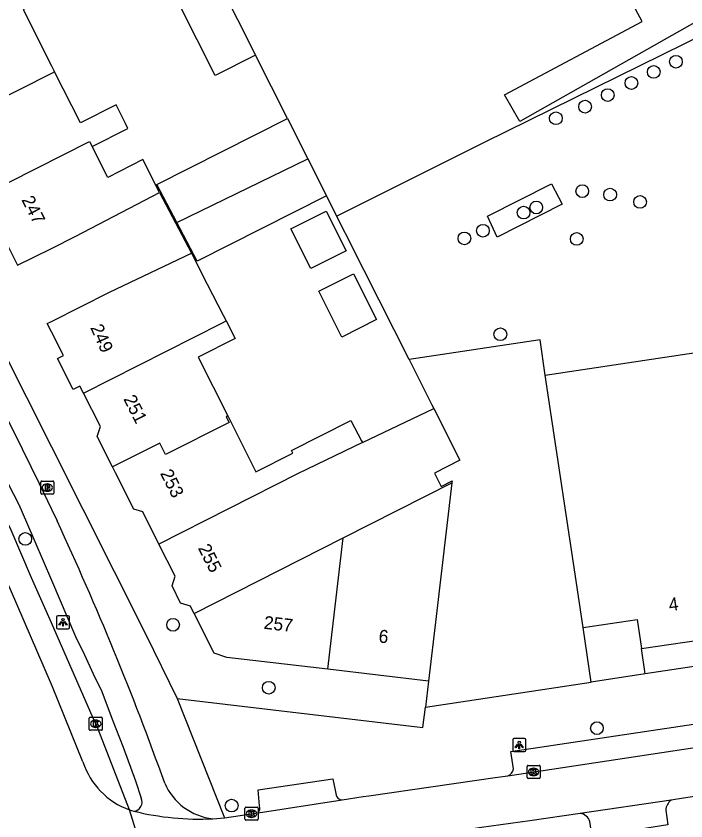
# Model space of a CAD drawing. Extents: x 162347 to 162868, y 381221 to 381813.
# Drawn here: x 162497.3 to 162548.8, y 381359.8 to 381421.7 of the extents above; entities that cross this region are included whole.
import ezdxf

# ---------------------------------------------------------------- set-up
doc = ezdxf.new("R2010")
doc.units = 0
for name, color, linetype in [('IMGEO_Boom', 7, 'Continuous'), ('IMGEO_Brandkraan', 7, 'Continuous'), ('IMGEO_Fietspad_open', 7, 'Continuous'), ('IMGEO_Groenvoorziening', 7, 'Continuous'), ('IMGEO_Hek', 7, 'Continuous'), ('IMGEO_Kolk', 7, 'Continuous'), ('IMGEO_Lichtpunt', 7, 'Continuous'), ('IMGEO_Muur', 7, 'Continuous'), ('IMGEO_Pand', 7, 'Continuous'), ('IMGEO_Pand_nummerreeks', 7, 'Continuous'), ('IMGEO_Parkeervlak_open', 7, 'Continuous'), ('IMGEO_Rijbaan_lokaal_gesloten', 7, 'Continuous'), ('IMGEO_Rijbaan_regionaal_gesloten', 7, 'Continuous'), ('IMGEO_Voetpad_open', 7, 'Continuous')]:
    doc.layers.add(name, color=color, linetype=linetype)

msp = doc.modelspace()

# ---------------------------------------------------------------- linework, layer by layer
at = {"layer": 'IMGEO_Boom'}
for centre in [(162548.057, 381418.21), (162546.352, 381417.432), (162544.634, 381416.578), (162542.814, 381415.648), (162541.07, 381414.758), (162538.817, 381413.868), (162540.845, 381408.262), (162542.996, 381407.997), (162545.301, 381407.438), (162536.334, 381406.614), (162537.312, 381407.005), (162533.206, 381405.218), (162531.781, 381404.631), (162540.426, 381404.589), (162534.546, 381397.257), (162497.982, 381381.518), (162509.36, 381374.909), (162516.723, 381370.07), (162541.981, 381366.96), (162513.868, 381361.004)]:
    msp.add_circle(centre, 0.489, dxfattribs=at)
at = {"layer": 'IMGEO_Brandkraan'}
for p, q in [((162499.176, 381385.04), (162499.176, 381385.892)), ((162499.251, 381385.966), (162500.103, 381385.966)), ((162499.664, 381385.746), (162499.689, 381385.746)), ((162500.177, 381385.892), (162500.177, 381385.04)), ((162500.103, 381384.966), (162499.251, 381384.966)), ((162499.687, 381385.186), (162499.662, 381385.186))]:
    msp.add_line(p, q, dxfattribs=at)
for points in [[(162499.176, 381385.04), (162499.176, 381385.892)], [(162499.251, 381385.966), (162500.103, 381385.966)], [(162499.524, 381385.666), (162499.524, 381385.266), (162499.737, 381385.266)], [(162499.755, 381385.666), (162499.524, 381385.666)], [(162499.703, 381385.585), (162499.649, 381385.585), (162499.649, 381385.509)], [(162499.649, 381385.509), (162499.702, 381385.509)], [(162499.711, 381385.433), (162499.649, 381385.433), (162499.649, 381385.352)], [(162500.177, 381385.892), (162500.177, 381385.04)], [(162500.103, 381384.966), (162499.251, 381384.966)], [(162499.649, 381385.352), (162499.711, 381385.352)]]:
    msp.add_lwpolyline(points, dxfattribs=at)
for centre, radius, start, end in [((162499.253, 381385.89), 0.0765, 91.55205, 178.44795), ((162499.253, 381385.89), 0.0765, 91.55205, 178.44795), ((162499.704, 381385.547), 0.0379, 267.82845, 90.93552), ((162499.712, 381385.392), 0.0404, 269.87594, 90.50774), ((162499.759, 381385.521), 0.145, 59.4692, 91.53667), ((162499.784, 381385.568), 0.0922, 285.51372, 58.15012), ((162499.789, 381385.376), 0.105, 301.31148, 78.98903), ((162500.101, 381385.89), 0.0765, 1.55205, 88.44795), ((162500.101, 381385.89), 0.0765, 1.55205, 88.44795), ((162499.253, 381385.042), 0.0765, 181.55205, 268.44795), ((162499.253, 381385.042), 0.0765, 181.55205, 268.44795), ((162499.743, 381385.517), 0.251, 268.66757, 293.53466), ((162500.101, 381385.042), 0.0765, 271.55205, 358.44795), ((162500.101, 381385.042), 0.0765, 271.55205, 358.44795)]:
    msp.add_arc(centre, radius, start, end, dxfattribs=at)
for centre, major_axis, ratio, start_param, end_param in [((162499.663, 381385.466), (-0.387, 0.002), 0.722429, 4.712389, 7.853982), ((162499.688, 381385.466), (-0.39, 0.002), 0.717154, 1.570796, 4.712389)]:
    msp.add_ellipse(centre, major_axis=major_axis, ratio=ratio, start_param=start_param, end_param=end_param, dxfattribs=at)
at = {"layer": 'IMGEO_Fietspad_open'}
for points in [[(162464.953, 381453.521), (162465.14, 381453.154), (162472.078, 381439.472), (162477.869, 381427.872), (162483.955, 381415.809), (162489.755, 381404.169), (162492.348, 381399.133), (162497.104, 381389.763), (162499.049, 381385.783), (162500, 381383.793), (162500.427, 381382.899)], [(162462.98, 381452.545), (162469.637, 381439.248), (162476.371, 381426.111), (162479.042, 381420.737), (162481.428, 381415.937), (162487.993, 381402.969), (162489.759, 381399.475), (162492.407, 381394.237), (162495.213, 381388.634), (162496.259, 381386.553), (162497.483, 381384.161), (162498.087, 381382.794), (162500, 381378.338), (162501.86, 381374.016), (162502.544, 381372.608), (162503.198, 381371.132), (162503.882, 381369.785), (162504.669, 381367.657), (162505.515, 381365.488), (162506.466, 381362.909), (162506.901, 381361.574)]]:
    msp.add_lwpolyline(points, dxfattribs=at)
for centre, radius, start, end in [((162288.947, 381284.2), 233.378, 19.66463, 25.01873), ((162512.916, 381364.538), 4.573, 203.2241, 263.70782), ((162506.28, 381361.265), 0.693, 275.35601, 26.44717)]:
    msp.add_arc(centre, radius, start, end, dxfattribs=at)
at = {"layer": 'IMGEO_Groenvoorziening'}
for points in [[(162518.155, 381413.857), (162515.697, 381418.727)], [(162538.49, 381408.821), (162539.302, 381407.266), (162534.311, 381404.735), (162533.569, 381406.337), (162538.49, 381408.821)], [(162527.521, 381395.309), (162524.057, 381402.168), (162521.161, 381407.904)], [(162538.005, 381394.119), (162537.6, 381396.819), (162527.521, 381395.309)], [(162527.521, 381395.309), (162529.277, 381391.832), (162529.418, 381391.552)], [(162541.544, 381370.503), (162540.915, 381374.697)], [(162545.689, 381371.128), (162545.407, 381373.077)], [(162529.026, 381370.581), (162528.79, 381368.58)]]:
    msp.add_lwpolyline(points, dxfattribs=at)
at = {"layer": 'IMGEO_Hek'}
for points in [[(162533.319, 381412.028), (162552.189, 381421.304)], [(162521.949, 381406.343), (162533.319, 381412.028)], [(162529.026, 381370.581), (162528.79, 381368.58)]]:
    msp.add_lwpolyline(points, dxfattribs=at)
at = {"layer": 'IMGEO_Kolk'}
for p, q in [((162502.911, 381366.869), (162502.911, 381367.721)), ((162502.986, 381367.795), (162503.838, 381367.795)), ((162503.399, 381367.575), (162503.424, 381367.575)), ((162503.912, 381367.721), (162503.912, 381366.869)), ((162503.422, 381367.015), (162503.397, 381367.015)), ((162503.838, 381366.795), (162502.986, 381366.795)), ((162536.604, 381363.172), (162536.604, 381364.024)), ((162536.679, 381364.098), (162537.531, 381364.098)), ((162537.092, 381363.878), (162537.117, 381363.878)), ((162537.605, 381364.024), (162537.605, 381363.172)), ((162537.115, 381363.318), (162537.09, 381363.318)), ((162537.531, 381363.098), (162536.679, 381363.098)), ((162514.894, 381359.95), (162514.894, 381360.802)), ((162514.969, 381360.876), (162515.821, 381360.876)), ((162515.382, 381360.656), (162515.407, 381360.656)), ((162515.895, 381360.802), (162515.895, 381359.95)), ((162515.405, 381360.096), (162515.38, 381360.096)), ((162515.821, 381359.876), (162514.969, 381359.876))]:
    msp.add_line(p, q, dxfattribs=at)
for points in [[(162502.911, 381366.869), (162502.911, 381367.721)], [(162502.986, 381367.795), (162503.838, 381367.795)], [(162503.232, 381367.495), (162503.355, 381367.495), (162503.355, 381367.344), (162503.485, 381367.495), (162503.649, 381367.495), (162503.503, 381367.344), (162503.656, 381367.095), (162503.504, 381367.095), (162503.419, 381367.259), (162503.355, 381367.192), (162503.355, 381367.095), (162503.232, 381367.095), (162503.232, 381367.495)], [(162503.912, 381367.721), (162503.912, 381366.869)], [(162503.838, 381366.795), (162502.986, 381366.795)], [(162536.604, 381363.172), (162536.604, 381364.024)], [(162536.679, 381364.098), (162537.531, 381364.098)], [(162536.925, 381363.798), (162537.048, 381363.798), (162537.048, 381363.647), (162537.178, 381363.798), (162537.342, 381363.798), (162537.196, 381363.647), (162537.349, 381363.398), (162537.197, 381363.398), (162537.112, 381363.562), (162537.048, 381363.495), (162537.048, 381363.398), (162536.925, 381363.398), (162536.925, 381363.798)], [(162537.605, 381364.024), (162537.605, 381363.172)], [(162537.531, 381363.098), (162536.679, 381363.098)], [(162514.894, 381359.95), (162514.894, 381360.802)], [(162514.969, 381360.876), (162515.821, 381360.876)], [(162515.895, 381360.802), (162515.895, 381359.95)], [(162515.215, 381360.576), (162515.338, 381360.576), (162515.338, 381360.425), (162515.468, 381360.576), (162515.632, 381360.576), (162515.486, 381360.425), (162515.639, 381360.176), (162515.487, 381360.176), (162515.402, 381360.34), (162515.338, 381360.273), (162515.338, 381360.176), (162515.215, 381360.176), (162515.215, 381360.576)], [(162515.821, 381359.876), (162514.969, 381359.876)]]:
    msp.add_lwpolyline(points, dxfattribs=at)
for centre, start, end in [((162502.988, 381367.719), 91.55205, 178.44795), ((162502.988, 381367.719), 91.55205, 178.44795), ((162503.836, 381367.719), 1.55205, 88.44795), ((162503.836, 381367.719), 1.55205, 88.44795), ((162502.988, 381366.871), 181.55205, 268.44795), ((162502.988, 381366.871), 181.55205, 268.44795), ((162503.836, 381366.871), 271.55205, 358.44795), ((162503.836, 381366.871), 271.55205, 358.44795), ((162536.681, 381364.022), 91.55205, 178.44795), ((162536.681, 381364.022), 91.55205, 178.44795), ((162537.529, 381364.022), 1.55205, 88.44795), ((162537.529, 381364.022), 1.55205, 88.44795), ((162536.681, 381363.174), 181.55205, 268.44795), ((162536.681, 381363.174), 181.55205, 268.44795), ((162537.529, 381363.174), 271.55205, 358.44795), ((162537.529, 381363.174), 271.55205, 358.44795), ((162514.971, 381360.8), 91.55205, 178.44795), ((162514.971, 381360.8), 91.55205, 178.44795), ((162515.819, 381360.8), 1.55205, 88.44795), ((162515.819, 381360.8), 1.55205, 88.44795), ((162514.971, 381359.952), 181.55205, 268.44795), ((162514.971, 381359.952), 181.55205, 268.44795), ((162515.819, 381359.952), 271.55205, 358.44795), ((162515.819, 381359.952), 271.55205, 358.44795)]:
    msp.add_arc(centre, 0.0765, start, end, dxfattribs=at)
for centre, major_axis, ratio, start_param, end_param in [((162503.398, 381367.295), (-0.387, 0.002), 0.722429, 4.712389, 7.853982), ((162503.423, 381367.295), (-0.39, 0.002), 0.717154, 1.570796, 4.712389), ((162537.091, 381363.598), (-0.387, 0.002), 0.722429, 4.712389, 7.853982), ((162537.116, 381363.598), (-0.39, 0.002), 0.717154, 1.570796, 4.712389), ((162515.381, 381360.376), (-0.387, 0.002), 0.722429, 4.712389, 7.853982), ((162515.406, 381360.376), (-0.39, 0.002), 0.717154, 1.570796, 4.712389)]:
    msp.add_ellipse(centre, major_axis=major_axis, ratio=ratio, start_param=start_param, end_param=end_param, dxfattribs=at)
at = {"layer": 'IMGEO_Lichtpunt'}
for p, q in [((162501.292, 381375.598), (162500.484, 381375.598)), ((162501.292, 381375.598), (162500.484, 381375.598)), ((162500.39, 381375.503), (162500.39, 381374.696)), ((162500.39, 381375.503), (162500.39, 381374.696)), ((162501.386, 381374.696), (162501.386, 381375.503)), ((162501.386, 381374.696), (162501.386, 381375.503)), ((162500.484, 381374.602), (162501.292, 381374.602)), ((162500.484, 381374.602), (162501.292, 381374.602)), ((162535.502, 381366.075), (162535.502, 381365.268)), ((162535.502, 381366.075), (162535.502, 381365.268)), ((162536.404, 381366.17), (162535.596, 381366.17)), ((162536.404, 381366.17), (162535.596, 381366.17)), ((162536.498, 381365.268), (162536.498, 381366.075)), ((162536.498, 381365.268), (162536.498, 381366.075)), ((162535.596, 381365.174), (162536.404, 381365.174)), ((162535.596, 381365.174), (162536.404, 381365.174))]:
    msp.add_line(p, q, dxfattribs=at)
for points in [[(162500.764, 381375.167), (162500.803, 381375.139), (162500.615, 381374.877), (162500.577, 381374.904), (162500.764, 381375.167)], [(162500.866, 381375.119), (162500.913, 381375.119), (162500.913, 381374.797), (162500.866, 381374.797), (162500.866, 381375.119)], [(162500.976, 381375.139), (162501.014, 381375.166), (162501.201, 381374.904), (162501.162, 381374.876), (162500.976, 381375.139)], [(162535.876, 381365.739), (162535.915, 381365.711), (162535.727, 381365.449), (162535.689, 381365.476), (162535.876, 381365.739)], [(162535.978, 381365.691), (162536.025, 381365.691), (162536.025, 381365.369), (162535.978, 381365.369), (162535.978, 381365.691)], [(162536.088, 381365.711), (162536.126, 381365.738), (162536.313, 381365.476), (162536.274, 381365.448), (162536.088, 381365.711)]]:
    msp.add_lwpolyline(points, dxfattribs=at)
for centre in [(162500.889, 381375.301), (162536.001, 381365.873)]:
    msp.add_circle(centre, 0.0994, dxfattribs=at)
for centre, start, end in [((162500.484, 381375.503), 90, 180), ((162500.484, 381375.503), 90, 180), ((162501.292, 381375.503), 0, 90), ((162501.292, 381375.503), 0, 90), ((162500.484, 381374.696), 180, 270), ((162500.484, 381374.696), 180, 270), ((162501.292, 381374.696), 270, 0), ((162501.292, 381374.696), 270, 360), ((162535.596, 381366.075), 90, 180), ((162535.596, 381366.075), 90, 180), ((162536.404, 381366.075), 0, 90), ((162536.404, 381366.075), 0, 90), ((162535.596, 381365.268), 180, 270), ((162535.596, 381365.268), 180, 270), ((162536.404, 381365.268), 270, 0), ((162536.404, 381365.268), 270, 360)]:
    msp.add_arc(centre, 0.0946, start, end, dxfattribs=at)
at = {"layer": 'IMGEO_Muur'}
msp.add_lwpolyline([(162508.32, 381408.165), (162510.773, 381403.495)], dxfattribs=at)
at = {"layer": 'IMGEO_Pand'}
for points in [[(162505.342, 381427.853), (162506.606, 381425.343), (162502.409, 381423.228), (162501.873, 381424.292), (162500.536, 381423.616), (162500, 381423.345), (162497.811, 381422.237), (162500, 381417.91), (162500.238, 381417.439)], [(162515.697, 381418.727), (162512.593, 381417.159), (162509.819, 381422.652), (162512.923, 381424.22)], [(162512.923, 381424.22), (162515.697, 381418.727)], [(162500.238, 381417.439), (162500, 381417.319), (162495.164, 381414.881), (162494.713, 381415.774), (162491.581, 381414.195)], [(162503.121, 381411.699), (162505.878, 381413.092), (162505.69, 381413.464), (162504.968, 381414.892), (162502.228, 381413.506), (162500.238, 381417.439)], [(162509.658, 381405.855), (162508.12, 381408.782), (162518.155, 381413.857)], [(162518.155, 381413.857), (162519.728, 381410.742)], [(162494.689, 381407.918), (162502.932, 381412.074), (162503.121, 381411.699)], [(162494.689, 381407.918), (162494.958, 381407.386), (162494.707, 381406.619), (162495.385, 381405.28), (162496.144, 381405.031), (162497.397, 381402.558), (162500, 381403.855), (162501.873, 381404.789), (162508.32, 381408.165), (162507.043, 381410.69), (162504.326, 381409.316), (162503.121, 381411.699)], [(162509.658, 381405.855), (162519.728, 381410.742)], [(162519.728, 381410.742), (162521.161, 381407.904)], [(162521.161, 381407.904), (162511.22, 381402.88), (162509.658, 381405.855)], [(162518.424, 381405.352), (162521.134, 381406.72), (162522.672, 381403.674), (162519.962, 381402.305), (162518.424, 381405.352)], [(162502.465, 381392.726), (162502.19, 381393.27), (162501.666, 381393.005), (162500.459, 381395.392), (162500.915, 381395.623), (162500, 381397.434), (162499.673, 381398.081), (162500, 381398.246), (162504.463, 381400.503), (162510.773, 381403.495), (162511.978, 381401.111), (162513.222, 381398.728), (162513.444, 381398.288)], [(162520.579, 381400.557), (162523.237, 381401.899), (162525.012, 381398.383), (162522.354, 381397.041), (162520.579, 381400.557)], [(162502.465, 381392.726), (162513.107, 381398.119), (162513.444, 381398.288)], [(162513.444, 381398.288), (162514.128, 381396.935), (162511.278, 381395.494), (162513.561, 381390.979)], [(162538.005, 381394.119), (162555.397, 381396.725), (162560.341, 381397.466)], [(162540.915, 381374.697), (162540.174, 381379.642), (162538.005, 381394.119)], [(162504.702, 381387.051), (162503.517, 381389.394), (162503.766, 381390.154), (162502.465, 381392.726)], [(162523.933, 381388.919), (162529.418, 381391.552)], [(162529.418, 381391.552), (162531.431, 381387.57), (162529.472, 381386.579), (162529.991, 381385.552), (162530.831, 381385.977), (162530.814, 381385.834)], [(162513.561, 381390.979), (162513.438, 381390.917), (162513.664, 381390.471), (162508.789, 381387.999), (162508.337, 381388.892), (162504.702, 381387.051)], [(162513.561, 381390.979), (162515.736, 381386.677), (162518.576, 381388.113), (162518.476, 381388.31), (162523.049, 381390.623), (162523.856, 381389.068), (162523.933, 381388.919)], [(162523.933, 381388.919), (162518.977, 381386.539), (162508.272, 381381.115)], [(162508.272, 381381.115), (162507.021, 381383.59), (162506.338, 381383.814), (162504.93, 381386.6), (162504.702, 381387.051)], [(162522.443, 381381.592), (162530.814, 381385.834)], [(162530.814, 381385.834), (162529.608, 381375.547), (162529.026, 381370.581)], [(162510.979, 381375.782), (162510.887, 381375.963), (162510.699, 381376.335), (162509.942, 381376.583), (162509.279, 381377.896), (162509.523, 381378.641), (162508.272, 381381.115)], [(162510.979, 381375.782), (162522.443, 381381.592)], [(162521.26, 381371.491), (162522.443, 381381.592)], [(162521.26, 381371.491), (162513.494, 381372.401), (162512.527, 381372.719), (162510.979, 381375.782)], [(162540.915, 381374.697), (162545.071, 381375.32), (162545.407, 381373.077)], [(162545.407, 381373.077), (162551.031, 381373.92)], [(162529.026, 381370.581), (162521.26, 381371.491)]]:
    msp.add_lwpolyline(points, dxfattribs=at)
at = {"layer": 'IMGEO_Parkeervlak_open'}
for points in [[(162545.47, 381421.311), (162541.728, 381428.198), (162546.973, 381431.115), (162551.651, 381422.432), (162536.054, 381413.606), (162534.87, 381415.667), (162545.47, 381421.311)], [(162506.001, 381360.676), (162503.591, 381366.879), (162503.143, 381367.913), (162501.582, 381371.409), (162500.266, 381374.473), (162500, 381375.071), (162498.461, 381378.532), (162496.892, 381382.178), (162493.864, 381388.458)]]:
    msp.add_lwpolyline(points, dxfattribs=at)
at = {"layer": 'IMGEO_Rijbaan_lokaal_gesloten'}
for points in [[(162535.111, 381363.294), (162563.582, 381367.608)], [(162567.642, 381364.451), (162567.132, 381364.374), (162563.502, 381363.824), (162558.977, 381363.139), (162555.362, 381362.591), (162552.34, 381362.133), (162548.639, 381361.573), (162547.682, 381361.428)], [(162522.366, 381361.45), (162523.981, 381361.699), (162524.421, 381361.762), (162534.146, 381363.156), (162535.111, 381363.294)], [(162515.899, 381360.453), (162522.366, 381361.45)], [(162547.682, 381361.428), (162540.681, 381360.393)], [(162506.001, 381360.676), (162506.155, 381360.623), (162506.345, 381360.575)], [(162512.415, 381359.993), (162513.321, 381360.055)], [(162513.321, 381360.055), (162515.899, 381360.453)], [(162540.681, 381360.393), (162536.811, 381359.842), (162533.107, 381359.314), (162530.674, 381358.967)]]:
    msp.add_lwpolyline(points, dxfattribs=at)
msp.add_arc((162511.386, 381381.205), 21.237, 256.26873, 272.77756, dxfattribs=at)
at = {"layer": 'IMGEO_Rijbaan_regionaal_gesloten'}
for points in [[(162502.425, 381364.362), (162500.079, 381370.136), (162500, 381370.319), (162496.843, 381377.63), (162494.655, 381382.362), (162493.023, 381385.688), (162491.272, 381389.216), (162490.627, 381390.497), (162489.821, 381392.102)], [(162509.165, 381350.513), (162506.001, 381360.676)]]:
    msp.add_lwpolyline(points, dxfattribs=at)
msp.add_arc((162507.973, 381366.167), 5.834, 198.02117, 250.24321, dxfattribs=at)
at = {"layer": 'IMGEO_Voetpad_open'}
for points in [[(162469.085, 381449.938), (162500, 381388.592), (162507.249, 381374.207), (162509.669, 381369.232)], [(162551.336, 381371.979), (162545.689, 381371.128)], [(162545.689, 381371.128), (162541.544, 381370.503)], [(162528.79, 381368.58), (162541.544, 381370.503)], [(162509.669, 381369.232), (162528.573, 381367.017), (162528.79, 381368.58)], [(162509.669, 381369.232), (162513.321, 381360.055)], [(162535.558, 381363.821), (162535.345, 381365.165), (162562.951, 381369.29), (162563.138, 381368.009)], [(162516.016, 381360.986), (162515.906, 381362.217), (162521.663, 381363.072), (162521.913, 381361.817)], [(162547.272, 381360.656), (162547.445, 381359.515), (162541.612, 381358.609), (162541.426, 381359.776)]]:
    msp.add_lwpolyline(points, dxfattribs=at)
for centre, radius, start, end in [((162534.911, 381363.917), 0.654, 287.82538, 351.56558), ((162522.369, 381361.916), 0.466, 192.28528, 269.68908), ((162548.405, 381360.549), 1.138, 129.45243, 174.60309), ((162515.525, 381360.814), 0.52, 315.99027, 19.24822), ((162540.623, 381359.565), 0.83, 14.72298, 86.01473)]:
    msp.add_arc(centre, radius, start, end, dxfattribs=at)

# ---------------------------------------------------------------- texts
at = {"layer": 'IMGEO_Pand_nummerreeks'}
for s, rotation, p in [('247', 296.80848, (162497.67, 381407.605)), ('249', 294.06466, (162502.971, 381397.772)), ('251', 296.82922, (162505.513, 381392.283)), ('253', 296.81994, (162508.341, 381386.565)), ('255', 296.90589, (162511.25, 381380.819)), ('4', 8.52478, (162547.574, 381375.949)), ('257', 353.3167, (162516.302, 381374.609)), ('6', 354.08505, (162525.141, 381373.558))]:
    msp.add_text(s, height=1, rotation=rotation, dxfattribs=at).set_placement(p)

doc.saveas('drawing.dxf')
